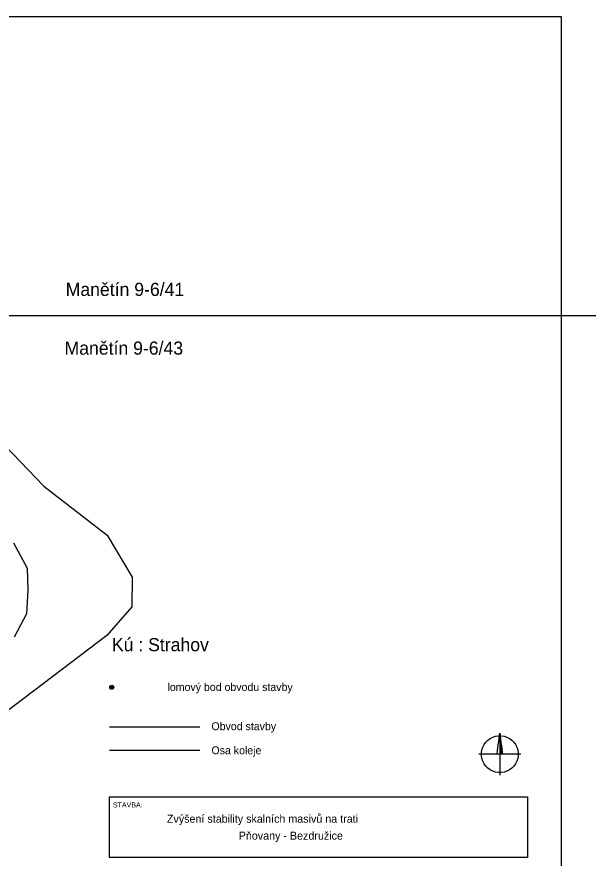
# Model space of a CAD drawing. Extents: x -852001 to -842497, y -1063614 to -1052182.
# Drawn here: x -848701 to -848484.2, y -1053706.1 to -1053386.6 of the extents above; entities that cross this region are included whole.
import ezdxf

# ---------------------------------------------------------------- set-up
doc = ezdxf.new("R2010")
doc.units = 0
for name, color, linetype in [('body', 7, 'Continuous'), ('Default', 7, 'Continuous'), ('KLADY_ZMVM', 7, 'Continuous'), ('KN_HRANICE', 7, 'Continuous'), ('LEGENDA', 7, 'Continuous'), ('tabulka', 7, 'Continuous')]:
    doc.layers.add(name, color=color, linetype=linetype)

# ---------------------------------------------------------------- blocks, each defined once
blk = doc.blocks.new('SEVER')
at = {"layer": 'Default'}
for points in [[(5.5, 69.8), (16.3, 68.1), (26.7, 64.7), (36.5, 59.7), (45.4, 53.2), (53.2, 45.4), (59.7, 36.5), (64.7, 26.7), (68.1, 16.3), (69.8, 5.5), (69.8, -5.5), (68.1, -16.3), (64.7, -26.7), (59.7, -36.5), (53.2, -45.4), (45.4, -53.2), (36.5, -59.7), (26.7, -64.7), (16.3, -68.1), (5.5, -69.8), (-5.5, -69.8), (-16.3, -68.1), (-26.7, -64.7), (-36.5, -59.7), (-45.4, -53.2), (-53.2, -45.4), (-59.7, -36.5), (-64.7, -26.7), (-68.1, -16.3), (-69.8, -5.5), (-69.8, 5.5), (-68.1, 16.3), (-64.7, 26.7), (-59.7, 36.5), (-53.2, 45.4), (-45.4, 53.2), (-36.5, 59.7), (-26.7, 64.7), (-16.3, 68.1), (-5.5, 69.8), (5.5, 69.8)], [(-10, 0), (-8.5, 12), (-7, 24), (-5.5, 36), (-4, 48), (-2.5, 60), (-1, 72), (0, 80), (1.5, 68), (3, 56), (4.5, 44), (6, 32), (7.5, 20), (9, 8), (10, 0), (9.2, 0.8), (9.2, 5.6), (8.4, 12), (8.4, 0.8), (7.6, 0.8), (7.6, 13.5), (7.6, 18.4), (6.8, 24.8), (6.8, 12.1), (6.8, 0.8), (6, 0.8), (6, 13.5), (6, 26.2), (6, 31.2), (5.2, 36.8), (5.2, 24.1), (5.2, 11.4), (5.2, 0.8), (4.4, 0.8), (4.4, 13.5), (4.4, 26.2), (4.4, 38.9), (4.4, 43.2), (3.6, 50.4), (3.6, 37.7), (3.6, 25), (3.6, 12.3), (3.6, 0.8), (2.8, 0.8), (2.8, 13.5), (2.8, 26.2), (2.8, 38.9), (2.8, 51.6), (2.8, 56), (2, 63.2), (2, 50.5), (2, 37.8), (2, 25.1), (2, 12.4), (2, 0.8), (1.2, 0.8), (1.2, 13.5), (1.2, 26.2), (1.2, 38.9), (1.2, 51.6), (1.2, 64.3), (1.2, 69.6), (0.4, 76), (0.4, 63.3), (0.4, 50.6), (0.4, 37.9), (0.4, 25.2), (0.4, 12.5), (0.4, 0.8)], [(0, 80), (0, 67.3), (0, 54.6), (0, 41.9), (0, 29.2), (0, 16.5), (0, 3.8), (0, -8.9), (0, -21.6), (0, -34.3), (0, -47), (0, -59.7), (0, -72.4), (0, -80)], [(80, 0), (67.3, 0), (54.6, 0), (41.9, 0), (29.2, 0), (16.5, 0), (3.8, 0), (-8.9, 0), (-21.6, 0), (-34.3, 0), (-47, 0), (-59.7, 0), (-72.4, 0), (-80, 0)]]:
    blk.add_lwpolyline(points, dxfattribs=at)

msp = doc.modelspace()

# ---------------------------------------------------------------- linework, layer by layer
at = {"layer": 'body'}
for radius in [0.75, 0.35]:
    msp.add_circle((-848665, -1053641.18), radius, dxfattribs=at)
at = {"layer": 'KLADY_ZMVM'}
msp.add_lwpolyline([(-849375, -1053500), (-848750, -1053500), (-848125, -1053500)], dxfattribs=at)
at = {"layer": 'KN_HRANICE'}
for p, q in [((-848719.8, -1053534.65), (-848690.77, -1053564.81)), ((-848690.77, -1053564.81), (-848666.75, -1053583.37)), ((-848702.23, -1053586.26), (-848697.12, -1053595.94)), ((-848666.75, -1053583.37), (-848657.23, -1053599.4)), ((-848697.12, -1053595.94), (-848696.81, -1053604.27)), ((-848657.23, -1053599.4), (-848657.38, -1053610.65)), ((-848696.81, -1053604.27), (-848697.31, -1053613.24)), ((-848657.38, -1053610.65), (-848666.91, -1053621.5)), ((-848697.31, -1053613.24), (-848702.05, -1053622.12)), ((-848666.91, -1053621.5), (-848755.24, -1053688.54))]:
    msp.add_line(p, q, dxfattribs=at)
at = {"layer": 'LEGENDA'}
for p, q in [((-848665.8, -1053656.2), (-848631.6, -1053656.2)), ((-848665.8, -1053665.03), (-848631.6, -1053665.03))]:
    msp.add_line(p, q, dxfattribs=at)
msp.add_lwpolyline([(-849088.27, -1053806.56), (-848494.27, -1053806.56), (-848494.27, -1053386.56), (-849088.27, -1053386.56)], close=True, dxfattribs=at)
at = {"layer": 'tabulka'}
msp.add_lwpolyline([(-848665.89, -1053682.72), (-848507.23, -1053682.72), (-848507.23, -1053705.78), (-848665.89, -1053705.78)], close=True, dxfattribs=at)

# ---------------------------------------------------------------- block references
at = {"layer": 'LEGENDA', "xscale": 0.1, "yscale": 0.10000000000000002}
msp.add_blockref('SEVER', (-848517.74, -1053666.57), dxfattribs=at)

# ---------------------------------------------------------------- texts
at = {"layer": 'KLADY_ZMVM'}
for s, p in [('Manětín 9-6/41', (-848682.46, -1053492.57)), ('Manětín 9-6/43', (-848682.89, -1053514.86))]:
    msp.add_text(s, height=5, dxfattribs=at).set_placement(p)
at = {"layer": 'LEGENDA'}
for s, height, p in [('Kú : Strahov', 5, (-848664.93, -1053627.48)), ('lomový bod obvodu stavby', 3, (-848643.82, -1053642.57)), ('Obvod stavby', 3, (-848627.15, -1053657.46)), ('Osa koleje', 3, (-848627.15, -1053666.61)), ('Zvýšení stability skalních masivů na trati', 3.04, (-848644.05, -1053692.61)), ('Pňovany - Bezdružice', 3.04, (-848616.8, -1053699.04))]:
    msp.add_text(s, height=height, dxfattribs=at).set_placement(p)
at = {"layer": 'tabulka'}
msp.add_text('STAVBA:', height=1.94, dxfattribs=at).set_placement((-848664.55, -1053686.82))

doc.saveas('drawing.dxf')
